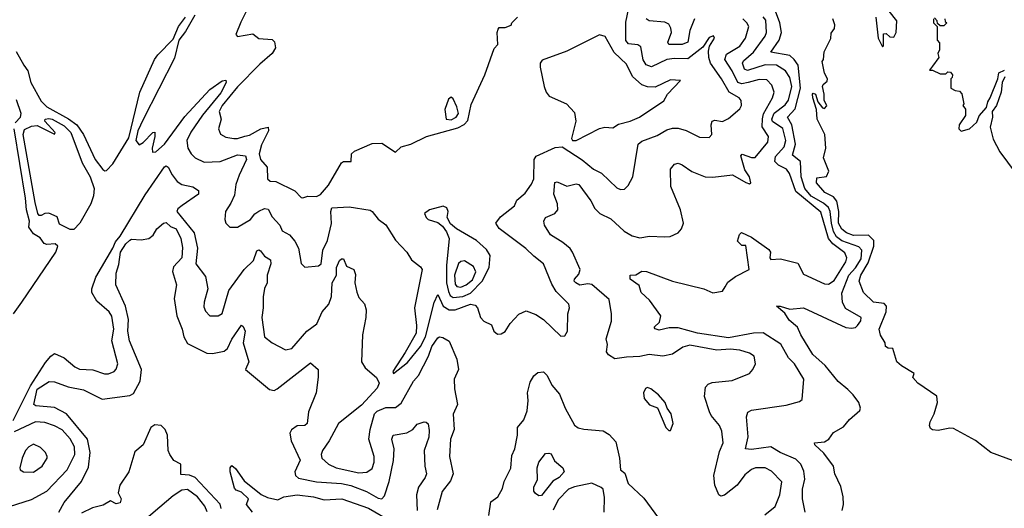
# Model space of a CAD drawing. Extents: x 1468344 to 1613994, y 525695 to 643861.
# Tile 310 of 427: x 1526004 to 1531118, y 624856 to 627391. Entities that reach past the tile are written whole.
import ezdxf

# ---------------------------------------------------------------- set-up
doc = ezdxf.new("R2010")
doc.units = 0

msp = doc.modelspace()

# ---------------------------------------------------------------- linework, layer by layer
at = {"layer": '0CON10XD'}
for points in [[(1527304.5, 627684.5), (1527151.7, 627378.3), (1527126.1, 627315), (1527135, 627303.4), (1527215, 627318.5), (1527245, 627294.3), (1527315, 627288.9), (1527326.5, 627276.5), (1527332, 627245), (1527315.2, 627215), (1527250.3, 627159.7), (1527135, 627043.3), (1527054.6, 626945), (1527039.7, 626915), (1527050.8, 626875), (1527035.6, 626824.4), (1527046.7, 626796.7), (1527075, 626782.1), (1527115.3, 626775.3), (1527135, 626774.6), (1527173.1, 626786.9), (1527197.4, 626792.6), (1527256, 626825), (1527295, 626833.3), (1527295.3, 626815), (1527258.9, 626741.1), (1527247.4, 626695), (1527255, 626666.3), (1527288.9, 626625), (1527290.6, 626565), (1527305, 626552.9), (1527335, 626552.2), (1527433.2, 626503.2), (1527465, 626468.8), (1527475, 626466.2), (1527500, 626475), (1527545, 626473), (1527566.1, 626483.9), (1527608.4, 626531.6), (1527675, 626647.5), (1527685, 626655.7), (1527725.8, 626655), (1527728, 626695), (1527742, 626708), (1527835, 626748), (1527885, 626750), (1527955, 626704.2), (1527985, 626732), (1528035, 626746), (1528116.2, 626785), (1528279.3, 626830.7), (1528312, 626848), (1528331.3, 626868.7), (1528348.3, 626951.7), (1528420, 627105), (1528468.3, 627241.7), (1528487, 627263), (1528483.3, 627325), (1528488.3, 627341.7), (1528495, 627350), (1528525, 627350), (1528556.7, 627363.3), (1528560, 627375), (1528590, 627405)], [(1526913.8, 627415), (1526865, 627329.6), (1526829.6, 627285), (1526808, 627192), (1526645, 626874), (1526618, 626815), (1526607.5, 626765), (1526625, 626742.5), (1526645, 626753.8), (1526695, 626806.2), (1526705, 626807.5), (1526705.9, 626784.1), (1526691.2, 626725), (1526693.6, 626703.6), (1526710, 626705), (1526755, 626744.3), (1526862.1, 626887.9), (1526991, 627029), (1527055, 627073.8), (1527075, 627076.5), (1527076.9, 627065), (1527048.6, 627011.4), (1526953.8, 626896.2), (1526892.5, 626807.5), (1526871.9, 626765), (1526877.3, 626725), (1526894.8, 626694.8), (1526915, 626674.4), (1526961.7, 626651.7), (1527045, 626655.2), (1527135, 626689.5), (1527177.3, 626685), (1527182.2, 626665), (1527143, 626585), (1527126.5, 626535), (1527119.7, 626480.3), (1527101.2, 626438.8), (1527072, 626395), (1527068.8, 626355), (1527073.8, 626335), (1527095, 626313.8), (1527135, 626314), (1527201.9, 626355), (1527225.6, 626384.4), (1527245, 626397.9), (1527275, 626412), (1527295, 626407.9), (1527315, 626368.6), (1527354.6, 626325), (1527367.1, 626295), (1527404.7, 626274.7), (1527432.6, 626242.6), (1527452, 626205), (1527465.5, 626125.5), (1527485, 626106.2), (1527555, 626114.3), (1527568.9, 626125), (1527578.2, 626195), (1527601.7, 626245), (1527623.5, 626333.5), (1527619, 626395), (1527625, 626415.4), (1527715, 626419.2), (1527823.5, 626403.5), (1527835, 626395.8), (1527865, 626355.8), (1527905, 626326.2), (1527955, 626246.2), (1528014.5, 626184.5), (1528039.4, 626145), (1528085, 626109.4), (1528094.4, 626095), (1528055.2, 625895), (1528065.3, 625804.7), (1528063.2, 625765), (1528006.8, 625663.2), (1527941.5, 625565), (1527945.7, 625555), (1528017.6, 625612.4), (1528086.1, 625695), (1528111.7, 625745), (1528155.8, 625924.2), (1528175, 625964.3), (1528203, 625905), (1528235, 625884.8), (1528265, 625885.2), (1528345, 625915.2), (1528369.2, 625909.2), (1528381.1, 625895), (1528398, 625845), (1528415, 625826.2), (1528455, 625807.5), (1528466.7, 625775), (1528485, 625760), (1528505, 625761.2), (1528525, 625773.8), (1528552.2, 625815), (1528596.5, 625863.5), (1528635, 625880.5), (1528685, 625861.1), (1528725, 625835.6), (1528815, 625748.8), (1528835, 625750), (1528848.6, 625775), (1528851.1, 625865), (1528858.9, 625895), (1528855.5, 625915), (1528791.2, 625981.2), (1528768.3, 626018.3), (1528723.8, 626123.8), (1528675, 626164.4), (1528633.4, 626203.4), (1528495, 626306.7), (1528477.4, 626335), (1528501.4, 626368.6), (1528573.6, 626425), (1528586.5, 626455), (1528628.6, 626491.4), (1528661.7, 626538.3), (1528673.8, 626565), (1528675.5, 626665), (1528687, 626683), (1528785, 626727.9), (1528820.9, 626730.9), (1528924.7, 626664.7), (1528985, 626616.1), (1529026.4, 626595), (1529105, 626519.2), (1529125, 626510), (1529145, 626512), (1529165, 626531.2), (1529188.1, 626575), (1529216.7, 626745), (1529235, 626760.2), (1529315, 626789.8), (1529365, 626819.8), (1529395, 626828.5), (1529425, 626827.5), (1529466.3, 626816.3), (1529535, 626780.9), (1529585, 626780.6), (1529599.1, 626795), (1529596.2, 626845), (1529601.4, 626865), (1529615, 626870.4), (1529655, 626862.6), (1529685, 626878.2), (1529745, 626928.2), (1529753.3, 626945), (1529751.8, 626971.8), (1529741.5, 626985), (1529688.3, 627015), (1529648.6, 627085), (1529592.7, 627165), (1529583.1, 627195), (1529581.4, 627228.6), (1529586.6, 627253.4), (1529613.3, 627295), (1529607.7, 627307.7), (1529585, 627298.8), (1529551.8, 627248.2), (1529475, 627188.6), (1529405, 627190.5), (1529365, 627185.2), (1529285, 627147.1), (1529257.6, 627157.6), (1529242.5, 627182.5), (1529230.9, 627250.9), (1529215, 627260), (1529166.5, 627266.5), (1529153, 627283), (1529152.6, 627377.4), (1529167.3, 627452.7)], [(1525985, 627226), (1526025.3, 627155.3), (1526045.9, 627125.9), (1526060.8, 627065), (1526115, 626967.9), (1526145, 626938.5), (1526257.3, 626877.3), (1526301, 626845), (1526335.8, 626795), (1526395, 626666.1), (1526435, 626613.6), (1526445, 626606.4), (1526455, 626608.2), (1526487.5, 626642.5), (1526571.2, 626778.8), (1526628, 627015), (1526704, 627185), (1526720.8, 627209.2), (1526800.4, 627289.6), (1526828.9, 627355), (1526865.7, 627404.3)], [(1529875, 624822.5), (1529928.2, 624865), (1529951.5, 624925), (1529962.7, 624992.7), (1529908.7, 625048.7), (1529876, 625066), (1529825.2, 625064.8), (1529805, 625057.1), (1529770.5, 625029.5), (1529730.4, 624975), (1529665, 624923.1), (1529645, 624919.2), (1529635, 624926), (1529614.5, 624975), (1529609.2, 625025), (1529639.2, 625150.7), (1529658.2, 625195), (1529651.2, 625255), (1529639.5, 625285), (1529596.3, 625336.3), (1529586.6, 625356.6), (1529561.1, 625435), (1529566.7, 625483.3), (1529580.9, 625499.1), (1529601.3, 625508.7), (1529705, 625518.1), (1529794.6, 625555.4), (1529812.5, 625575), (1529825.6, 625605), (1529818.6, 625645), (1529795, 625660.9), (1529745, 625676.8), (1529695, 625681.3), (1529625, 625677), (1529485, 625701.5), (1529447.7, 625692.3), (1529395, 625655.5), (1529345.3, 625644.7), (1529274, 625654), (1529225, 625642.5), (1529155, 625640.6), (1529095, 625631.3), (1529061.5, 625651.5), (1529052.7, 625667.3), (1529056.7, 625705), (1529050.5, 625735), (1529077.1, 625827.1), (1529078.2, 625865), (1529065, 625939.2), (1528975, 626016.8), (1528955, 626020.7), (1528913.1, 626013.1), (1528891.9, 626025), (1528884.4, 626035), (1528885.5, 626045), (1528909, 626071), (1528915.3, 626095), (1528874.7, 626185), (1528863, 626203), (1528824.9, 626234.9), (1528761.2, 626275), (1528730.5, 626325), (1528725.6, 626345), (1528734.2, 626365), (1528784, 626385), (1528799.4, 626405), (1528798.1, 626435), (1528778.8, 626485), (1528783.3, 626546.7), (1528795, 626550.4), (1528845, 626527.3), (1528895, 626538.6), (1528908.8, 626535), (1528971.1, 626451.1), (1528991.4, 626411.4), (1529017.1, 626385), (1529075, 626358.4), (1529143.8, 626293.8), (1529185, 626269.2), (1529225, 626258.4), (1529275, 626267.8), (1529353.6, 626263.6), (1529383.2, 626266.8), (1529424.3, 626285.7), (1529440.8, 626305), (1529451.1, 626335), (1529436.4, 626403.6), (1529386.1, 626525), (1529384.2, 626615), (1529405, 626641.2), (1529425, 626646), (1529445, 626638), (1529495, 626603.8), (1529565, 626576.5), (1529605, 626574.1), (1529705.6, 626585.6), (1529775, 626546), (1529795, 626540), (1529802.5, 626545), (1529794.3, 626575), (1529771.2, 626611.2), (1529749.4, 626685), (1529755.9, 626694.1), (1529805, 626676.3), (1529825, 626676.7), (1529890.8, 626755), (1529893.1, 626785), (1529860.9, 626835), (1529862.6, 626877.4), (1529867.3, 626902.8), (1529913.7, 626985), (1529922.5, 627015), (1529911.2, 627051.2), (1529885, 627078.2), (1529845, 627080.5), (1529787.5, 627065), (1529755, 627058.2), (1529733.3, 627065), (1529705.2, 627125), (1529665.9, 627185), (1529675, 627211.8), (1529745, 627253.1), (1529773.8, 627295), (1529791.9, 627355), (1529780.9, 627375), (1529759.4, 627395)], [(1530084, 624835), (1530070.6, 624905), (1530070.5, 624955), (1530082.4, 625007.6), (1530077.4, 625047.4), (1530061.3, 625085), (1530035, 625109.7), (1529953.3, 625145), (1529905, 625173.9), (1529805, 625160), (1529774.4, 625165), (1529787, 625227), (1529779.4, 625330.6), (1529786.2, 625355), (1529805, 625365.4), (1529985, 625390), (1530055, 625409.1), (1530069.1, 625420.9), (1530076.5, 625525), (1530028.5, 625605), (1529996.9, 625636.9), (1529957.8, 625707.8), (1529865, 625766.8), (1529815.2, 625765.2), (1529685, 625740.6), (1529525, 625763.9), (1529425, 625791.7), (1529378.2, 625791.8), (1529325, 625779.4), (1529305, 625786.7), (1529300, 625795), (1529327.8, 625822.2), (1529334.4, 625855), (1529275.6, 625935.6), (1529232.2, 625975), (1529221.1, 626011.1), (1529175, 626044.4), (1529175, 626066.2), (1529205, 626066.7), (1529235, 626086.7), (1529260, 626085), (1529394.3, 626034.3), (1529557.5, 625995), (1529605, 625973.6), (1529655, 625981.9), (1529668.2, 626005), (1529681.7, 626028.3), (1529721.2, 626058.8), (1529792.2, 626095), (1529775, 626220), (1529755, 626220), (1529732.5, 626242.5), (1529743, 626277), (1529752.5, 626287.5), (1529805, 626262), (1529895, 626198), (1529903.8, 626185), (1529900, 626155), (1529905, 626146.7), (1529955, 626150.5), (1530045, 626128.1), (1530075, 626070), (1530185, 626019.6), (1530205, 626018.8), (1530235, 626038.2), (1530295.2, 626135), (1530300.7, 626155), (1530290.5, 626180.5), (1530227.5, 626227.5), (1530205.7, 626255.7), (1530165, 626391.7), (1530035, 626498.8), (1530003.1, 626593.1), (1529986.2, 626615), (1529945, 626635.6), (1529927.2, 626655), (1529929.6, 626680.4), (1529975, 626731.1), (1529983.1, 626765), (1529967.2, 626827.2), (1529915, 626863.4), (1529910.4, 626875), (1529923.3, 626906.7), (1529980.4, 626949.6), (1529997.2, 626972.8), (1530014.2, 627045), (1530005, 627090.5), (1529982.2, 627125), (1529935.2, 627155.1), (1529876.3, 627156.3), (1529785, 627127.1), (1529769, 627135), (1529757.8, 627165), (1529763.2, 627176.8), (1529815, 627222.5), (1529877, 627305), (1529883.9, 627325), (1529879, 627389), (1529865, 627406.1)], [(1529508.9, 627395), (1529484.2, 627335), (1529474, 627275), (1529445, 627261.5), (1529375, 627261.8), (1529370, 627275), (1529389.1, 627325), (1529386.5, 627346.5), (1529375, 627367.5), (1529355, 627378.9), (1529273.3, 627385), (1529257.3, 627395)], [(1530276.1, 624845), (1530282.7, 624875), (1530281.2, 624915), (1530268.5, 624968.5), (1530238.1, 625035), (1530231.5, 625075), (1530181.2, 625141.2), (1530134.3, 625185), (1530132, 625195), (1530185, 625200), (1530206.2, 625215), (1530230.3, 625249.7), (1530282.4, 625277.6), (1530315, 625316), (1530367.6, 625362.4), (1530371.4, 625375), (1530362.9, 625405), (1530334, 625445), (1530305, 625472.5), (1530255, 625513.3), (1530187.3, 625597.3), (1530124.1, 625654.1), (1530062, 625755), (1530044.6, 625795), (1530001.4, 625831.4), (1529977.7, 625867.7), (1529934.7, 625905), (1529954.7, 625905.3), (1530005, 625889.5), (1530075, 625896.5), (1530295, 625793.9), (1530325, 625790), (1530345, 625794.5), (1530356.1, 625803.9), (1530372.4, 625827.6), (1530375.6, 625845), (1530292.7, 625892.7), (1530278, 625925), (1530275, 625972.5), (1530310.8, 626065), (1530345, 626103), (1530375, 626149.4), (1530378.6, 626195), (1530362.5, 626212.5), (1530275, 626244.3), (1530246.4, 626265), (1530231.8, 626291.8), (1530220.1, 626335), (1530214.4, 626395), (1530205.8, 626415.8), (1530179.2, 626439.2), (1530114.3, 626475), (1530082.4, 626515), (1530063.9, 626575), (1530060.2, 626655), (1530018.5, 626688.5), (1530034.4, 626745), (1530014, 626845), (1529992.3, 626885), (1530031.9, 626928.1), (1530059.6, 627035), (1530047.3, 627155), (1530027.4, 627185), (1530005, 627205.2), (1529905, 627223.1), (1529949.3, 627285), (1529960.4, 627325), (1529951.5, 627375), (1529930, 627435)], [(1531240.9, 625075), (1531049.2, 625145), (1530968.2, 625208.2), (1530855, 625269.2), (1530835, 625272), (1530775, 625260), (1530745, 625262.5), (1530735, 625270), (1530730, 625285), (1530733.3, 625305), (1530753.9, 625346.1), (1530772, 625405), (1530767.2, 625437.2), (1530670, 625505), (1530642.5, 625535), (1530650, 625555), (1530584, 625594), (1530560, 625615), (1530540, 625685), (1530515, 625686.2), (1530502, 625695), (1530500, 625715), (1530475, 625753.3), (1530467.8, 625785), (1530504.7, 625875), (1530507.3, 625905), (1530495, 625917.5), (1530438.8, 625925), (1530387.5, 625975), (1530364.6, 626035), (1530372.9, 626065), (1530410.8, 626129.2), (1530441.2, 626215), (1530440.4, 626245), (1530413.3, 626273.3), (1530335, 626270.5), (1530299.5, 626285), (1530275, 626304.7), (1530257.1, 626335), (1530258.4, 626395), (1530248.8, 626448.8), (1530231.1, 626471.1), (1530185.7, 626495), (1530142.5, 626545), (1530145, 626570), (1530195, 626577.5), (1530206.7, 626605), (1530180, 626675), (1530191.2, 626725), (1530186, 626795), (1530146.7, 626875), (1530143.3, 626925), (1530123.3, 626985), (1530122.5, 627005), (1530125, 627010), (1530137.5, 627005), (1530150, 626965), (1530173.6, 626933.6), (1530185, 626930), (1530196.4, 626943.6), (1530183.3, 626973.3), (1530183.3, 627005), (1530173.8, 627045), (1530177.5, 627055), (1530198.3, 627071.7), (1530200, 627085), (1530183.6, 627113.6), (1530172.5, 627175), (1530180, 627185), (1530182.5, 627225), (1530216.7, 627293.3), (1530219.3, 627320.7), (1530236.7, 627345), (1530237.5, 627365), (1530228, 627395)], [(1530451.2, 627405), (1530462.5, 627295), (1530485, 627250), (1530490, 627255), (1530491.7, 627318.3), (1530505, 627320), (1530523, 627303), (1530545, 627300), (1530557.5, 627325), (1530560, 627385), (1530520, 627435)], [(1530750, 627395), (1530750, 627375), (1530770, 627355), (1530770, 627285), (1530781.7, 627271.7), (1530782.5, 627235), (1530773.3, 627215), (1530777.5, 627195), (1530745, 627150), (1530730, 627130), (1530745, 627130), (1530785, 627110), (1530815, 627110), (1530825, 627120), (1530838.3, 627118.3), (1530850, 627105), (1530848.3, 627091.7), (1530840, 627085), (1530840, 627035), (1530863, 627023), (1530885, 627020), (1530897, 627007), (1530907.5, 626955), (1530902.5, 626945), (1530917, 626927), (1530917.5, 626905), (1530916.2, 626893.8), (1530883.3, 626845), (1530882.5, 626825), (1530895, 626812.5), (1530937.5, 626825), (1530975, 626860), (1530987.3, 626892.7), (1531026, 626935), (1531032, 626965), (1531045.8, 626985), (1531084.6, 627085), (1531090.4, 627115), (1531119.2, 627129.2)], [(1530810, 627395), (1530811.7, 627381.7), (1530820, 627375), (1530805, 627360), (1530785, 627360), (1530771.7, 627371.7), (1530770, 627385), (1530755, 627400)], [(1528875, 626763.5), (1528895, 626763.9), (1529015, 626826.6), (1529042.9, 626832.9), (1529085, 626829.5), (1529115, 626848.6), (1529175, 626864.3), (1529223.8, 626885), (1529349.7, 626970.3), (1529368.8, 627005), (1529436, 627075), (1529385, 627078.9), (1529305, 627041.5), (1529265, 627043.2), (1529235, 627053.2), (1529186.5, 627096.5), (1529155, 627160.4), (1529091.7, 627221.7), (1529045, 627303.1), (1529015, 627313.3), (1528845, 627227.8), (1528718.1, 627181.9), (1528708, 627165), (1528707.7, 627145), (1528727.3, 627045), (1528738, 627015), (1528754.4, 626994.4), (1528843.8, 626955), (1528885, 626909.2), (1528893.1, 626865), (1528870.6, 626775), (1528875, 626763.5)], [(1531122, 627095), (1531107.1, 627065), (1531101.4, 627015), (1531077.3, 626945), (1531054.7, 626915), (1531056.9, 626885), (1531044.2, 626834.2), (1531061.1, 626771.1), (1531095.5, 626705.5), (1531175, 626598)], [(1528245, 626872), (1528271.6, 626885), (1528282.5, 626905), (1528275, 626938.7), (1528255, 626980.4), (1528245, 626989.3), (1528231.6, 626978.4), (1528212.7, 626925), (1528218.4, 626875), (1528245, 626872)], [(1525979.4, 626855), (1526008.3, 626885), (1526010.7, 626905), (1525986.5, 626975)], [(1526285, 626301.7), (1526265, 626302.4), (1526210.4, 626330.4), (1526198.5, 626368.5), (1526155, 626386.6), (1526135, 626386.2), (1526115, 626374.7), (1526105, 626374.7), (1526098.4, 626385), (1526083.3, 626443.3), (1526021.4, 626795), (1526028.2, 626821.8), (1526065, 626838.4), (1526095, 626841.6), (1526185, 626797.5), (1526187.1, 626805), (1526134.3, 626865), (1526136.2, 626875), (1526155, 626878.4), (1526171.9, 626875), (1526235, 626840.2), (1526269.6, 626805), (1526328.4, 626648.4), (1526370.4, 626575), (1526389.8, 626515), (1526386.6, 626476.6), (1526373, 626435), (1526316.7, 626335), (1526285, 626301.7)], [(1525971.7, 625865), (1526014.8, 625925.2), (1526191.2, 626185), (1526202.3, 626215), (1526187.3, 626227.2), (1526145.2, 626225.2), (1526130.3, 626230.3), (1526109.7, 626259.7), (1526075, 626280.4), (1526050.4, 626315), (1526053.9, 626346.1), (1526038.1, 626405), (1526033.9, 626465), (1525975.3, 626824.7)], [(1525969.5, 625310.5), (1526059.3, 625490.7), (1526137.7, 625612.3), (1526165, 625644.6), (1526185, 625658.1), (1526235, 625635.9), (1526290.4, 625590.4), (1526315, 625577.7), (1526384, 625574), (1526443.9, 625553.9), (1526465, 625552.9), (1526494.2, 625565), (1526505, 625578), (1526512.7, 625605), (1526482.1, 625725), (1526492.5, 625785), (1526482.3, 625852.3), (1526469.1, 625875), (1526405, 625930.6), (1526378.3, 625975), (1526377.7, 625995), (1526399.5, 626055), (1526487.2, 626205), (1526501.1, 626238.9), (1526525, 626267.9), (1526655, 626481.6), (1526755, 626627.5), (1526765, 626633.3), (1526775, 626625.8), (1526795, 626585.6), (1526821.2, 626551.2), (1526846.4, 626536.4), (1526903.7, 626523.7), (1526932.9, 626505), (1526932.2, 626485), (1526847.1, 626427.1), (1526825, 626409.1), (1526820, 626395), (1526909.5, 626285), (1526927.4, 626205), (1526918.1, 626125), (1526968.9, 626058.9), (1526981.5, 625995), (1526961.1, 625925), (1526960.3, 625900.3), (1526969.3, 625879.3), (1526991.2, 625855), (1527035, 625854.2), (1527055, 625866), (1527090.6, 625985), (1527170, 626095), (1527218.6, 626141.4), (1527235, 626191.1), (1527245, 626196.2), (1527255, 626190.8), (1527275, 626163.3), (1527305.8, 626145), (1527308.2, 626125), (1527289.3, 626065), (1527289.6, 626025), (1527275, 625996.2), (1527267.6, 625952.4), (1527268.9, 625895), (1527261.1, 625845), (1527275.3, 625745.3), (1527315, 625714.4), (1527385, 625678.6), (1527418.1, 625685), (1527495.3, 625775), (1527547.6, 625812.4), (1527575.5, 625875), (1527609.4, 625915), (1527624.1, 625955), (1527626.6, 626025), (1527649.7, 626065), (1527648.9, 626105), (1527665, 626141.2), (1527675, 626150), (1527685, 626150), (1527702, 626112), (1527739.2, 626095), (1527748.8, 626068.8), (1527743.7, 626025), (1527755, 625977.5), (1527765, 625950), (1527795, 625916.7), (1527803.1, 625885), (1527801.3, 625845), (1527783.7, 625755), (1527778.9, 625615), (1527797.4, 625585), (1527857.6, 625535), (1527871.6, 625505), (1527861.3, 625478.7), (1527779.3, 625390.7), (1527659, 625295)], [(1528255, 625948.7), (1528305, 625953.8), (1528345, 625972.7), (1528406.5, 626033.5), (1528442.2, 626105), (1528447.5, 626167.5), (1528428, 626198), (1528375.8, 626245.8), (1528272.5, 626305), (1528241.3, 626331.3), (1528223.8, 626365), (1528228.8, 626395), (1528222.5, 626415), (1528203.8, 626423.8), (1528132.5, 626405), (1528107.1, 626385), (1528115, 626363.8), (1528125, 626353.8), (1528175, 626338), (1528200.2, 626320.2), (1528220.6, 626290.6), (1528234.3, 626255), (1528220.1, 626115), (1528220.8, 626025), (1528230.9, 625980.9), (1528240.5, 625960.5), (1528255, 625948.7)], [(1526206.2, 624835), (1526234.4, 624885), (1526324.6, 624995), (1526361.7, 625068.3), (1526369.2, 625145), (1526355.2, 625215), (1526247.4, 625345), (1526185, 625379), (1526087.4, 625387.4), (1526076.9, 625395), (1526095, 625473.9), (1526157.3, 625512.7), (1526185, 625511.2), (1526255, 625486.2), (1526335, 625470.6), (1526432.4, 625422.4), (1526575, 625440.4), (1526595, 625451.9), (1526628.8, 625515), (1526636.7, 625575), (1526574.8, 625725), (1526566, 625775), (1526568.8, 625835), (1526552.4, 625905), (1526502.5, 626015), (1526504, 626075), (1526519.4, 626120.6), (1526527.4, 626185), (1526555, 626227.5), (1526575, 626246.2), (1526585, 626251.5), (1526635, 626249.4), (1526675, 626256), (1526696.8, 626273.2), (1526716.7, 626305), (1526751.2, 626335), (1526765, 626338.6), (1526787.5, 626317.5), (1526815.6, 626305), (1526840.9, 626255), (1526849.5, 626209.5), (1526845, 626154.5), (1526801.9, 626108.1), (1526796.6, 626085), (1526817.5, 626015), (1526805.2, 625945), (1526820.2, 625855), (1526847.5, 625785), (1526855.4, 625745), (1526875, 625710), (1526975, 625661.4), (1527005, 625659.2), (1527065, 625670.8), (1527082.7, 625685), (1527105, 625733.8), (1527155, 625805.6), (1527165, 625798.6), (1527174.1, 625775), (1527164.2, 625715), (1527193.8, 625616.2), (1527177.3, 625575), (1527301.7, 625471.7), (1527325, 625467.5), (1527340.5, 625475), (1527515, 625610), (1527553.3, 625575), (1527554.3, 625535.7), (1527544.2, 625455), (1527504.6, 625355.4), (1527497.1, 625295), (1527485, 625285.5), (1527445, 625283.1), (1527415, 625261.9), (1527406.9, 625245), (1527413.3, 625205), (1527459.7, 625105), (1527432.2, 625045), (1527436.2, 625026.2), (1527452.3, 625012.3), (1527545, 624993.2), (1527675, 624983.9), (1527723.8, 624973.8), (1527805, 624941.9), (1527865, 624907.4), (1527885, 624904.1), (1527899.2, 624920.8), (1527922.6, 624995), (1527946.2, 625103.8), (1527949.5, 625165), (1527937.5, 625215), (1527944.4, 625235), (1528015, 625247.5), (1528045.8, 625264.3), (1528068, 625292), (1528105, 625303.8), (1528115, 625303.3), (1528125, 625293.3), (1528130.3, 625259.7), (1528129.3, 625225), (1528104.7, 625155), (1528107.5, 625075), (1528116.4, 625035), (1528109.6, 625015), (1528076, 624965), (1528064.8, 624925), (1528067.8, 624845)], [(1528295, 626003.2), (1528322.5, 626015), (1528355, 626041.8), (1528373.4, 626083.4), (1528360.5, 626110.5), (1528315, 626140.4), (1528295, 626136.7), (1528283.5, 626126.5), (1528262.8, 626065), (1528265, 626017.8), (1528275, 626006.2), (1528295, 626003.2)], [(1527659, 625295), (1527611.2, 625205), (1527576.5, 625155), (1527569.4, 625135), (1527572.5, 625115), (1527608.6, 625085), (1527648, 625065), (1527765, 625039.7), (1527806.6, 625043.4), (1527835, 625061.4), (1527845.4, 625095), (1527844.5, 625125), (1527817.3, 625215), (1527823.6, 625265), (1527846.1, 625345), (1527860.3, 625359.7), (1527905, 625378.8), (1527955, 625378.6), (1527985, 625401.4), (1528050, 625515), (1528075.3, 625545), (1528126.4, 625645), (1528145, 625695.5), (1528175, 625739.4), (1528185, 625745.6), (1528202.4, 625742.4), (1528235, 625722.9), (1528275, 625629.2), (1528283.8, 625575), (1528260, 625525), (1528262.8, 625475), (1528277.3, 625395), (1528255.9, 625344.1), (1528260, 625265), (1528242.1, 625215), (1528235.5, 625125), (1528254.8, 625035), (1528241.5, 624998.5), (1528197.8, 624942.2), (1528172.8, 624847.2)], [(1528441.5, 624818.5), (1528451.4, 624888.6), (1528487.5, 624915), (1528511.7, 624958.3), (1528520, 624995), (1528555, 625064.2), (1528560.1, 625129.9), (1528576.5, 625163.5), (1528590, 625235), (1528590, 625275), (1528621.8, 625315), (1528639.5, 625360.5), (1528645.5, 625415), (1528640.7, 625455), (1528655, 625510), (1528675, 625542.9), (1528695, 625560), (1528725, 625564), (1528742.9, 625545), (1528767.8, 625495), (1528807.2, 625447.2), (1528836.8, 625375), (1528885, 625287.1), (1528905, 625273.3), (1528935, 625265.5), (1529035, 625257.5), (1529065, 625237.9), (1529100.7, 625200.7), (1529119.1, 625115), (1529124.4, 625054.4), (1529147.6, 625037.6), (1529163.8, 624983.8), (1529245, 624908.8), (1529322.7, 624805)], [(1529385, 625260), (1529397.5, 625295), (1529387.5, 625345), (1529367.5, 625375), (1529356.7, 625405), (1529322.5, 625445), (1529282.5, 625475), (1529265, 625482.5), (1529255, 625477.5), (1529243.3, 625455), (1529247.5, 625425), (1529275, 625392.5), (1529316.4, 625376.4), (1529360, 625275), (1529375, 625260), (1529385, 625260)], [(1525950, 624865), (1526065, 624902), (1526144.5, 624945), (1526250.2, 625055), (1526289.8, 625135), (1526288.7, 625175), (1526266.2, 625216.2), (1526225, 625262.5), (1526185, 625284.2), (1526135, 625300.3), (1526085, 625303.6), (1525975, 625253.2)], [(1527049.5, 624855), (1527045, 624876.8), (1526915, 625014.8), (1526885, 625028.2), (1526841.3, 625031.3), (1526840.8, 625085), (1526805, 625103.8), (1526783, 625135), (1526775.2, 625155), (1526771.1, 625235), (1526759.3, 625265), (1526737.8, 625285), (1526705, 625288), (1526685.4, 625275), (1526645.3, 625185), (1526601.5, 625148.5)], [(1526075, 625042.9), (1526119.6, 625075), (1526146.4, 625115), (1526146.5, 625125), (1526136.9, 625145), (1526111.2, 625171.2), (1526075, 625189.2), (1526050.5, 625175), (1526034.3, 625155.7), (1526015.6, 625115), (1526003.8, 625065), (1526006.7, 625055), (1526022.5, 625045), (1526075, 625042.9)], [(1526601.5, 625148.5), (1526570.2, 625045), (1526523.6, 624975), (1526515.6, 624935), (1526530, 624905), (1526525, 624884.6), (1526505, 624879.6), (1526475, 624894.1), (1526438, 624872), (1526381.5, 624858.5), (1526325, 624829.8)], [(1528700.8, 624920.8), (1528682.3, 624932.3), (1528673.9, 624945), (1528674.2, 624965), (1528692.7, 625005), (1528691.3, 625065), (1528699.7, 625095), (1528735, 625140), (1528752.1, 625142.1), (1528765, 625137.5), (1528782.3, 625102.3), (1528825.8, 625065), (1528832.5, 625045), (1528805.6, 625015), (1528773.3, 624996.7), (1528715, 624921.6), (1528700.8, 624920.8)], [(1527212.5, 624835), (1527181.2, 624875), (1527192.5, 624905), (1527155, 624940), (1527128.8, 624948.8), (1527119.3, 624959.3), (1527096.7, 625045), (1527097.5, 625065), (1527105, 625077.5), (1527125, 625061.5), (1527168.8, 624998.8), (1527257.9, 624927.9), (1527291.2, 624911.2), (1527345, 624898.8), (1527375, 624915.8), (1527445, 624925.3), (1527530, 624915), (1527585, 624898.8), (1527676.7, 624905), (1527815, 624857.1), (1527935, 624786.7)], [(1526977.1, 624837.1), (1526965.9, 624865.9), (1526927.5, 624915), (1526875, 624952.6), (1526845, 624949.2), (1526800.3, 624919.7), (1526615, 624762.2)], [(1529040, 624835), (1529041.3, 624911.3), (1529034, 624954), (1529024, 624964), (1528975, 624985.3), (1528885, 624967.4), (1528855, 624955.2), (1528800.1, 624899.9), (1528775.4, 624845.4)]]:
    msp.add_lwpolyline(points, dxfattribs=at)

doc.saveas('drawing.dxf')
